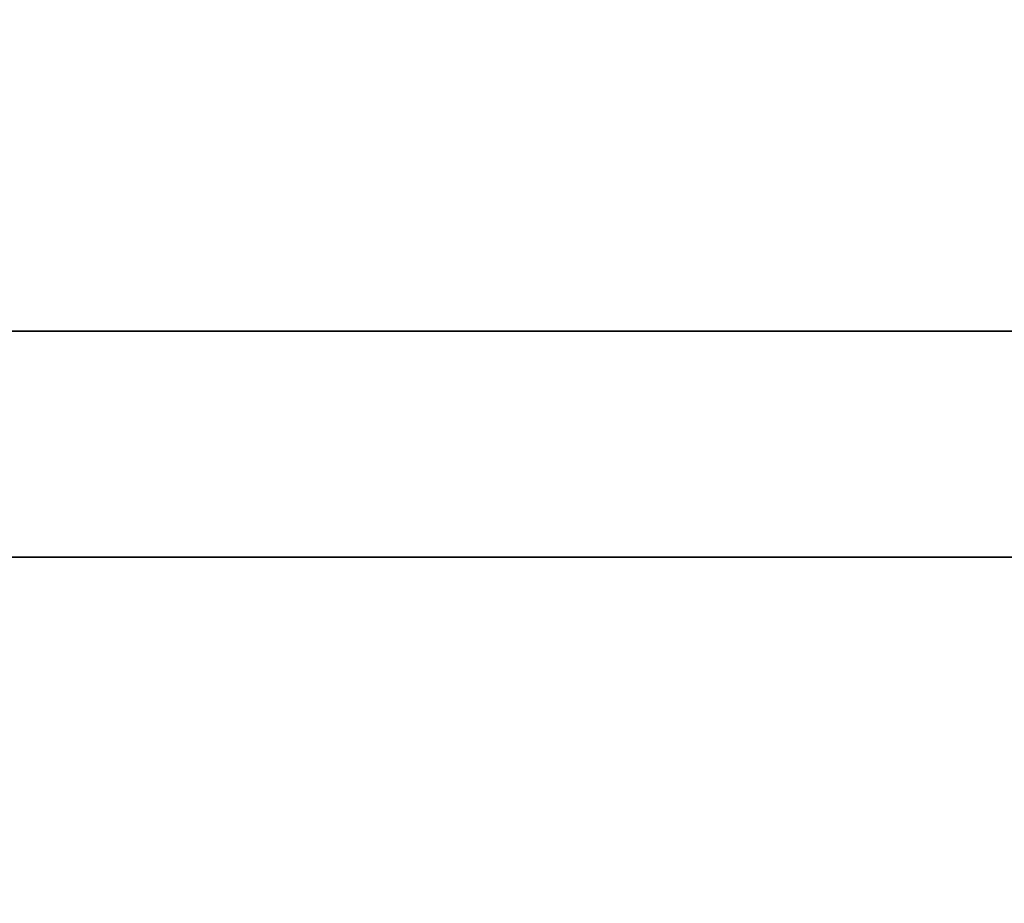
# Model space of a CAD drawing. Header units: centimetres. Extents: x -3.6 to 3.6, y -2.3 to 5.7.
# Tile 467 of 656: x -0.5171 to -0.5008, y -1.0408 to -1.0261. Entities that reach past the tile are written whole.
import ezdxf

# ---------------------------------------------------------------- set-up
doc = ezdxf.new("R2010")
doc.units = ezdxf.units.CM
doc.layers.add('Default', color=7, linetype='Continuous', true_color=0x000000)

# ---------------------------------------------------------------- blocks, each defined once
blk = doc.blocks.new('1239X20')
at = {"layer": 'Default'}
for points in [[(-6.98209, 11.63085, -12.13468), (-6.5899, 11.03232, -12.24014), (-5.82124, 9.83014, -12.4822), (-4.71, 8.01986, -12.94249), (-3.99533, 6.81769, -13.31485), (-3.64343, 6.21915, -13.5176)], [(-6.98209, 11.63085, 12.13468), (-6.58989, 11.03231, 12.24015), (-5.82123, 9.83012, 12.4822), (-4.70999, 8.01984, 12.94249), (-3.99533, 6.81768, 13.31485), (-3.64343, 6.21915, 13.5176)]]:
    blk.add_open_spline(points, degree=3, dxfattribs=at)
blk = doc.blocks.new('1838121314')
at = {"layer": 'Default', "extrusion": (0, 1, 0)}
for centre, radius, start, end in [((0, 0, 12.0875), 6.975, 267.178989, 87.178989), ((0, 0, 12.05), 11.225, 266.985339, 86.985339)]:
    blk.add_arc(centre, radius, start, end, dxfattribs=at)
blk = doc.blocks.new('R1784XM_ASM22')
at = {"layer": 'Default'}
for name, p in [('1239X20', (0, 0)), ('1838121314', (0, -2.4))]:
    blk.add_blockref(name, p, dxfattribs=at)
blk = doc.blocks.new('F3710XM_ASM')
at = {"layer": 'Default'}
blk.add_blockref('R1784XM_ASM22', (0, -20), dxfattribs=at)

msp = doc.modelspace()

# ---------------------------------------------------------------- block references
at = {"layer": 'Default', "xscale": 0.1, "yscale": 0.1, "zscale": 0.1}
msp.add_blockref('F3710XM_ASM', (0, 0), dxfattribs=at)

doc.saveas('drawing.dxf')
